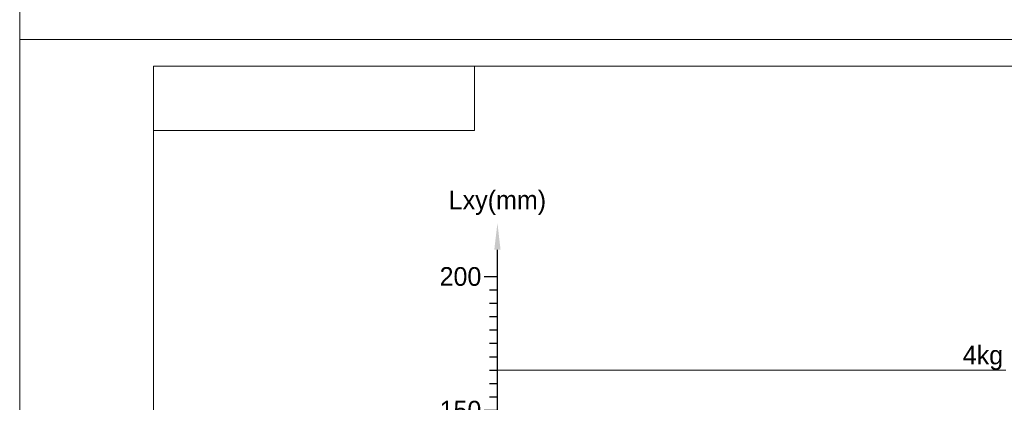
# Model space of a CAD drawing. Header units: millimetres. Extents: x 51337 to 61814, y -21781 to -12277.
# Tile 360 of 378: x 61220 to 61588, y -21497 to -21354. Entities that reach past the tile are written whole.
import ezdxf
from ezdxf.enums import TextEntityAlignment as Align

# ---------------------------------------------------------------- set-up
doc = ezdxf.new("R2010")
doc.units = ezdxf.units.MM
doc.header["$LTSCALE"] = 0.3175
for name, color, linetype, lineweight in [('1轮廓实线层', 7, 'Continuous', 18), ('2细线层', 4, 'Continuous', 13), ('6文字层', 3, 'Continuous', 13), ('7标注层', 4, 'Continuous', 13), ('图框层', 7, 'Continuous', 18)]:
    doc.layers.add(name, color=color, linetype=linetype, lineweight=lineweight)
doc.styles.add('PC_TEXTSTYLE', font='ISOCP.SHX', dxfattribs={"width": 0.707, "bigfont": 'GBCBIG.SHX'})

# ---------------------------------------------------------------- blocks, each defined once
blk = doc.blocks.new('ZwmFrameMain_2_A4^_^无分区图框^_^portrait')
at = {"layer": '2细线层'}
blk.add_line((185, 292), (185, -5), dxfattribs=at)
blk = doc.blocks.new('ZwmFrameMain_3_A4^_^无分区图框^_^landscape')
at = {"layer": '1轮廓实线层'}
for p in [(0, 0), (267, 200)]:
    blk.add_line(p, (0, 200), dxfattribs=at)
at = {"layer": '2细线层'}
for p in [(-25, -5), (272, 205)]:
    blk.add_line(p, (-25, 205), dxfattribs=at)
blk = doc.blocks.new('ZwmFrameMain_3_图样代号')
at = {"layer": '2细线层', "linetype": 'Continuous'}
for p in [(60, 0), (0, -12)]:
    blk.add_line(p, (60, -12), dxfattribs=at)
at = {"layer": '6文字层', "style": 'PC_TEXTSTYLE', "width": 2.827942}
blk.add_attdef('图样代号', text='', height=7, rotation=180, dxfattribs=at).set_placement((58.24, -2.4), (2.35, -2.4), align=Align.FIT)
blk = doc.blocks.new('标尺')
for p, q in [((42316.54, -36080.68), (42316.54, -35867.68)), ((42311.54, -35877.68), (42316.54, -35877.68)), ((42313.54, -35882.68), (42316.54, -35882.68)), ((42313.54, -35887.68), (42316.54, -35887.68)), ((42313.54, -35892.68), (42316.54, -35892.68)), ((42313.54, -35897.68), (42316.54, -35897.68)), ((42313.54, -35902.68), (42316.54, -35902.68)), ((42313.54, -35907.68), (42316.54, -35907.68)), ((42313.54, -35912.68), (42316.54, -35912.68)), ((42313.54, -35917.68), (42316.54, -35917.68)), ((42313.54, -35922.68), (42316.54, -35922.68)), ((42311.54, -35927.68), (42316.54, -35927.68)), ((42313.54, -35932.68), (42316.54, -35932.68)), ((42313.54, -35937.68), (42316.54, -35937.68)), ((42313.54, -35942.68), (42316.54, -35942.68)), ((42313.54, -35947.68), (42316.54, -35947.68)), ((42313.54, -35952.68), (42316.54, -35952.68)), ((42313.54, -35957.68), (42316.54, -35957.68)), ((42313.54, -35962.68), (42316.54, -35962.68)), ((42313.54, -35967.68), (42316.54, -35967.68)), ((42313.54, -35972.68), (42316.54, -35972.68)), ((42311.54, -35977.68), (42316.54, -35977.68)), ((42313.54, -35982.68), (42316.54, -35982.68)), ((42313.54, -35987.68), (42316.54, -35987.68)), ((42313.54, -35992.68), (42316.54, -35992.68)), ((42313.54, -35997.68), (42316.54, -35997.68)), ((42313.54, -36002.68), (42316.54, -36002.68)), ((42313.54, -36007.68), (42316.54, -36007.68)), ((42313.54, -36012.68), (42316.54, -36012.68)), ((42313.54, -36017.68), (42316.54, -36017.68)), ((42313.54, -36022.68), (42316.54, -36022.68)), ((42311.54, -36027.68), (42316.54, -36027.68)), ((42313.54, -36032.68), (42316.54, -36032.68)), ((42313.54, -36037.68), (42316.54, -36037.68)), ((42313.54, -36042.68), (42316.54, -36042.68)), ((42313.54, -36047.68), (42316.54, -36047.68)), ((42313.54, -36052.68), (42316.54, -36052.68)), ((42313.54, -36057.68), (42316.54, -36057.68)), ((42313.54, -36062.68), (42316.54, -36062.68)), ((42313.54, -36067.68), (42316.54, -36067.68)), ((42313.54, -36072.68), (42316.54, -36072.68)), ((42313.54, -36077.68), (42581.54, -36077.68)), ((42326.54, -36077.68), (42326.54, -36080.68)), ((42336.54, -36077.68), (42336.54, -36080.68)), ((42346.54, -36077.68), (42346.54, -36080.68)), ((42356.54, -36077.68), (42356.54, -36080.68)), ((42366.54, -36077.68), (42366.54, -36082.68)), ((42376.54, -36077.68), (42376.54, -36080.68)), ((42386.54, -36077.68), (42386.54, -36080.68)), ((42396.54, -36077.68), (42396.54, -36080.68)), ((42406.54, -36077.68), (42406.54, -36080.68)), ((42416.54, -36077.68), (42416.54, -36082.68)), ((42426.54, -36077.68), (42426.54, -36080.68)), ((42436.54, -36077.68), (42436.54, -36080.68)), ((42446.54, -36077.68), (42446.54, -36080.68)), ((42456.54, -36077.68), (42456.54, -36080.68)), ((42466.54, -36077.68), (42466.54, -36082.68)), ((42476.54, -36077.68), (42476.54, -36080.68)), ((42486.54, -36077.68), (42486.54, -36080.68)), ((42496.54, -36077.68), (42496.54, -36080.68)), ((42506.54, -36077.68), (42506.54, -36080.68)), ((42516.54, -36077.68), (42516.54, -36082.68)), ((42526.54, -36077.68), (42526.54, -36080.68)), ((42536.54, -36077.68), (42536.54, -36080.68)), ((42546.54, -36077.68), (42546.54, -36080.68)), ((42556.54, -36077.68), (42556.54, -36080.68)), ((42566.54, -36077.68), (42566.54, -36082.68))]:
    blk.add_line(p, q)
at = {"layer": '7标注层'}
for points in [[(42317.71, -35867.68), (42315.37, -35867.68), (42316.54, -35857.68)], [(42581.54, -36078.85), (42581.54, -36076.52), (42591.54, -36077.68)]]:
    blk.add_solid(points, dxfattribs=at)
at = {"layer": '6文字层'}
blk.add_text('Lxy(mm)', height=7, dxfattribs=at).set_placement((42316.54, -35854.68), align=Align.BOTTOM_CENTER)
for s, p in [('200', (42310.54, -35877.68)), ('150', (42310.54, -35927.68)), ('100', (42310.54, -35977.68)), ('50', (42310.54, -36027.68))]:
    blk.add_text(s, height=7, dxfattribs=at).set_placement(p, align=Align.MIDDLE_RIGHT)
blk.add_text('Lz(mm)', height=7, dxfattribs=at).set_placement((42594.54, -36077.68), align=Align.MIDDLE_LEFT)
for s, p in [('50', (42366.54, -36083.68)), ('100', (42416.54, -36083.68)), ('150', (42466.54, -36083.68)), ('200', (42516.54, -36083.68)), ('250', (42566.54, -36083.68))]:
    blk.add_text(s, height=7, dxfattribs=at).set_placement(p, align=Align.TOP_CENTER)

msp = doc.modelspace()

# ---------------------------------------------------------------- linework, layer by layer
at = {"layer": '1轮廓实线层', "lineweight": 20}
msp.add_line((61588.52057, -21485.07735), (61398.52057, -21485.07735), dxfattribs=at)

# ---------------------------------------------------------------- block references
msp.add_blockref('标尺', (19081.97896, 14427.60495))
at = {"layer": '图框层'}
for name, p, xscale, yscale, zscale in [('ZwmFrameMain_2_A4^_^无分区图框^_^portrait', (60294.97696, -21756.45419), 5, 5, 5), ('ZwmFrameMain_3_A4^_^无分区图框^_^landscape', (61269.97696, -21771.45419), 2, 2, 2), ('ZwmFrameMain_3_图样代号', (61269.97696, -21371.45419), 2, 2, 2)]:
    msp.add_blockref(name, p, dxfattribs=dict(at, xscale=xscale, yscale=yscale, zscale=zscale))

# ---------------------------------------------------------------- texts
at = {"layer": '6文字层'}
msp.add_text('4kg', height=7, dxfattribs=at).set_placement((61587.52057, -21485.07735), align=Align.BOTTOM_RIGHT)

doc.saveas('drawing.dxf')
